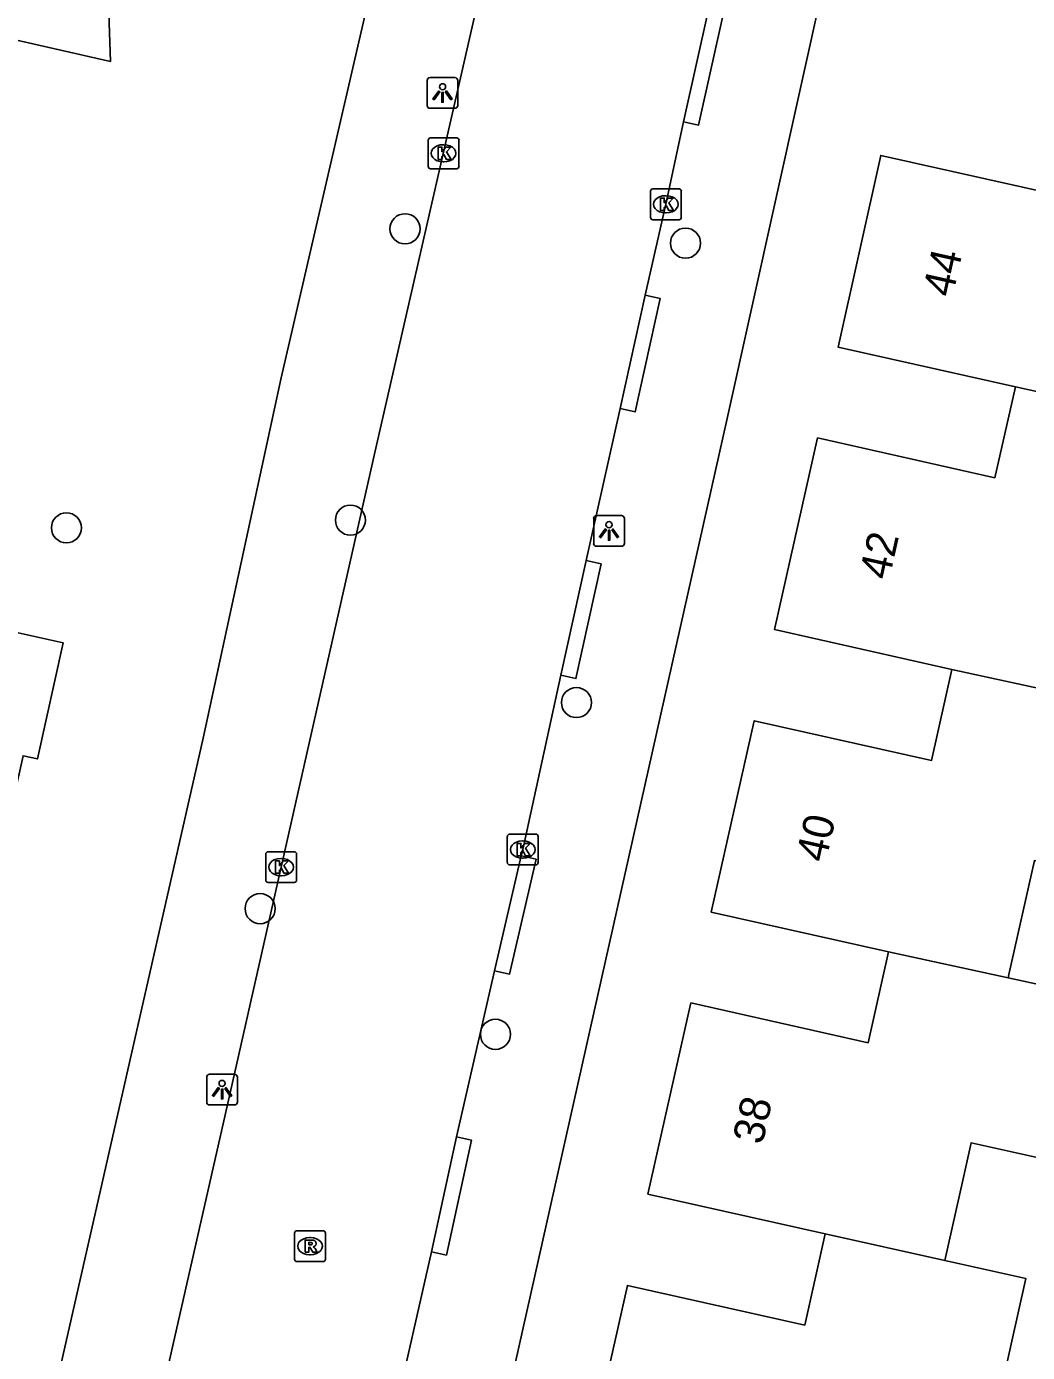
# Model space of a CAD drawing. Extents: x 161771 to 163125, y 382479 to 383177.
# Drawn here: x 162564.12 to 162596.62, y 382634.86 to 382677.91 of the extents above; entities that cross this region are included whole.
import ezdxf

# ---------------------------------------------------------------- set-up
doc = ezdxf.new("R2010")
doc.units = 0
for name, color, linetype in [('IMGEO_Boom', 7, 'Continuous'), ('IMGEO_Kolk', 7, 'Continuous'), ('IMGEO_Lichtpunt', 7, 'Continuous'), ('IMGEO_Pand', 7, 'Continuous'), ('IMGEO_Pand_nummerreeks', 7, 'Continuous'), ('IMGEO_Rijbaan_lokaal_open', 7, 'Continuous'), ('IMGEO_Rioolput', 7, 'Continuous'), ('IMGEO_Voetpad_open', 7, 'Continuous')]:
    doc.layers.add(name, color=color, linetype=linetype)

msp = doc.modelspace()

# ---------------------------------------------------------------- linework, layer by layer
at = {"layer": 'IMGEO_Boom'}
for centre in [(162576.412, 382671.338), (162585.518, 382670.872), (162574.639, 382661.88), (162565.418, 382661.63), (162581.978, 382655.957), (162571.707, 382649.266), (162579.348, 382645.186)]:
    msp.add_circle(centre, 0.489, dxfattribs=at)
at = {"layer": 'IMGEO_Kolk'}
for p, q in [((162577.163, 382673.364), (162577.163, 382674.216)), ((162577.238, 382674.29), (162578.09, 382674.29)), ((162577.651, 382674.07), (162577.676, 382674.07)), ((162578.164, 382674.216), (162578.164, 382673.364)), ((162577.674, 382673.51), (162577.649, 382673.51)), ((162578.09, 382673.29), (162577.238, 382673.29)), ((162584.457, 382672.634), (162585.309, 382672.634)), ((162584.382, 382671.708), (162584.382, 382672.56)), ((162584.87, 382672.414), (162584.895, 382672.414)), ((162585.383, 382672.56), (162585.383, 382671.708)), ((162584.893, 382671.854), (162584.868, 382671.854)), ((162585.309, 382671.634), (162584.457, 382671.634)), ((162579.733, 382650.759), (162579.733, 382651.611)), ((162579.808, 382651.685), (162580.66, 382651.685)), ((162580.734, 382651.611), (162580.734, 382650.759)), ((162571.963, 382651.115), (162572.815, 382651.115)), ((162580.221, 382651.465), (162580.246, 382651.465)), ((162571.888, 382650.189), (162571.888, 382651.041)), ((162572.376, 382650.895), (162572.401, 382650.895)), ((162572.889, 382651.041), (162572.889, 382650.189)), ((162580.66, 382650.685), (162579.808, 382650.685)), ((162580.244, 382650.905), (162580.219, 382650.905)), ((162572.399, 382650.335), (162572.374, 382650.335)), ((162572.815, 382650.115), (162571.963, 382650.115))]:
    msp.add_line(p, q, dxfattribs=at)
for points in [[(162577.163, 382673.364), (162577.163, 382674.216)], [(162577.238, 382674.29), (162578.09, 382674.29)], [(162577.484, 382673.99), (162577.607, 382673.99), (162577.607, 382673.839), (162577.737, 382673.99), (162577.901, 382673.99), (162577.755, 382673.839), (162577.908, 382673.59), (162577.756, 382673.59), (162577.671, 382673.754), (162577.607, 382673.687), (162577.607, 382673.59), (162577.484, 382673.59), (162577.484, 382673.99)], [(162578.164, 382674.216), (162578.164, 382673.364)], [(162578.09, 382673.29), (162577.238, 382673.29)], [(162584.457, 382672.634), (162585.309, 382672.634)], [(162584.382, 382671.708), (162584.382, 382672.56)], [(162584.703, 382672.334), (162584.826, 382672.334), (162584.826, 382672.183), (162584.956, 382672.334), (162585.12, 382672.334), (162584.974, 382672.183), (162585.127, 382671.934), (162584.975, 382671.934), (162584.89, 382672.098), (162584.826, 382672.031), (162584.826, 382671.934), (162584.703, 382671.934), (162584.703, 382672.334)], [(162585.383, 382672.56), (162585.383, 382671.708)], [(162585.309, 382671.634), (162584.457, 382671.634)], [(162579.733, 382650.759), (162579.733, 382651.611)], [(162579.808, 382651.685), (162580.66, 382651.685)], [(162580.734, 382651.611), (162580.734, 382650.759)], [(162571.963, 382651.115), (162572.815, 382651.115)], [(162580.054, 382651.385), (162580.177, 382651.385), (162580.177, 382651.234), (162580.307, 382651.385), (162580.471, 382651.385), (162580.325, 382651.234), (162580.478, 382650.985), (162580.326, 382650.985), (162580.241, 382651.149), (162580.177, 382651.082), (162580.177, 382650.985), (162580.054, 382650.985), (162580.054, 382651.385)], [(162571.888, 382650.189), (162571.888, 382651.041)], [(162572.209, 382650.815), (162572.332, 382650.815), (162572.332, 382650.664), (162572.462, 382650.815), (162572.626, 382650.815), (162572.48, 382650.664), (162572.633, 382650.415), (162572.481, 382650.415), (162572.396, 382650.579), (162572.332, 382650.512), (162572.332, 382650.415), (162572.209, 382650.415), (162572.209, 382650.815)], [(162572.889, 382651.041), (162572.889, 382650.189)], [(162580.66, 382650.685), (162579.808, 382650.685)], [(162572.815, 382650.115), (162571.963, 382650.115)]]:
    msp.add_lwpolyline(points, dxfattribs=at)
for centre, start, end in [((162577.24, 382674.214), 91.552, 178.448), ((162577.24, 382674.214), 91.552, 178.448), ((162578.088, 382674.214), 1.552, 88.448), ((162578.088, 382674.214), 1.552, 88.448), ((162577.24, 382673.366), 181.552, 268.448), ((162577.24, 382673.366), 181.552, 268.448), ((162578.088, 382673.366), 271.552, 358.448), ((162578.088, 382673.366), 271.552, 358.448), ((162584.459, 382672.558), 91.552, 178.448), ((162584.459, 382672.558), 91.552, 178.448), ((162585.307, 382672.558), 1.552, 88.448), ((162585.307, 382672.558), 1.552, 88.448), ((162584.459, 382671.71), 181.552, 268.448), ((162584.459, 382671.71), 181.552, 268.448), ((162585.307, 382671.71), 271.552, 358.448), ((162585.307, 382671.71), 271.552, 358.448), ((162579.81, 382651.609), 91.552, 178.448), ((162579.81, 382651.609), 91.552, 178.448), ((162580.658, 382651.609), 1.552, 88.448), ((162580.658, 382651.609), 1.552, 88.448), ((162571.965, 382651.039), 91.552, 178.448), ((162571.965, 382651.039), 91.552, 178.448), ((162572.813, 382651.039), 1.552, 88.448), ((162572.813, 382651.039), 1.552, 88.448), ((162579.81, 382650.761), 181.552, 268.448), ((162579.81, 382650.761), 181.552, 268.448), ((162580.658, 382650.761), 271.552, 358.448), ((162580.658, 382650.761), 271.552, 358.448), ((162571.965, 382650.191), 181.552, 268.448), ((162571.965, 382650.191), 181.552, 268.448), ((162572.813, 382650.191), 271.552, 358.448), ((162572.813, 382650.191), 271.552, 358.448)]:
    msp.add_arc(centre, 0.0765, start, end, dxfattribs=at)
for centre, major_axis, ratio, start_param, end_param in [((162577.65, 382673.79), (-0.387, 0.002), 0.722429, 4.712389, 7.853982), ((162577.675, 382673.79), (-0.39, 0.002), 0.717154, 1.570796, 4.712389), ((162584.869, 382672.134), (-0.387, 0.002), 0.722429, 4.712389, 7.853982), ((162584.894, 382672.134), (-0.39, 0.002), 0.717154, 1.570796, 4.712389), ((162580.22, 382651.185), (-0.387, 0.002), 0.722429, 4.712389, 7.853982), ((162580.245, 382651.185), (-0.39, 0.002), 0.717154, 1.570796, 4.712389), ((162572.375, 382650.615), (-0.387, 0.002), 0.722429, 4.712389, 7.853982), ((162572.4, 382650.615), (-0.39, 0.002), 0.717154, 1.570796, 4.712389)]:
    msp.add_ellipse(centre, major_axis=major_axis, ratio=ratio, start_param=start_param, end_param=end_param, dxfattribs=at)
at = {"layer": 'IMGEO_Lichtpunt'}
for p, q in [((162577.13, 382676.153), (162577.13, 382675.346)), ((162577.13, 382676.153), (162577.13, 382675.346)), ((162578.032, 382676.248), (162577.224, 382676.248)), ((162578.032, 382676.248), (162577.224, 382676.248)), ((162578.126, 382675.346), (162578.126, 382676.153)), ((162578.126, 382675.346), (162578.126, 382676.153)), ((162577.224, 382675.252), (162578.032, 382675.252)), ((162577.224, 382675.252), (162578.032, 382675.252)), ((162582.537, 382661.933), (162582.537, 382661.126)), ((162582.537, 382661.933), (162582.537, 382661.126)), ((162583.439, 382662.028), (162582.631, 382662.028)), ((162583.439, 382662.028), (162582.631, 382662.028)), ((162583.533, 382661.126), (162583.533, 382661.933)), ((162583.533, 382661.126), (162583.533, 382661.933)), ((162582.631, 382661.032), (162583.439, 382661.032)), ((162582.631, 382661.032), (162583.439, 382661.032)), ((162569.973, 382643.793), (162569.973, 382642.986)), ((162569.973, 382643.793), (162569.973, 382642.986)), ((162570.875, 382643.888), (162570.067, 382643.888)), ((162570.875, 382643.888), (162570.067, 382643.888)), ((162570.969, 382642.986), (162570.969, 382643.793)), ((162570.969, 382642.986), (162570.969, 382643.793)), ((162570.067, 382642.892), (162570.875, 382642.892)), ((162570.067, 382642.892), (162570.875, 382642.892))]:
    msp.add_line(p, q, dxfattribs=at)
for points in [[(162577.504, 382675.817), (162577.543, 382675.789), (162577.355, 382675.527), (162577.317, 382675.554), (162577.504, 382675.817)], [(162577.606, 382675.769), (162577.653, 382675.769), (162577.653, 382675.447), (162577.606, 382675.447), (162577.606, 382675.769)], [(162577.716, 382675.789), (162577.754, 382675.816), (162577.941, 382675.554), (162577.902, 382675.526), (162577.716, 382675.789)], [(162582.911, 382661.597), (162582.95, 382661.569), (162582.762, 382661.307), (162582.724, 382661.334), (162582.911, 382661.597)], [(162583.013, 382661.549), (162583.06, 382661.549), (162583.06, 382661.227), (162583.013, 382661.227), (162583.013, 382661.549)], [(162583.123, 382661.569), (162583.161, 382661.596), (162583.348, 382661.334), (162583.309, 382661.306), (162583.123, 382661.569)], [(162570.347, 382643.457), (162570.386, 382643.429), (162570.198, 382643.167), (162570.16, 382643.194), (162570.347, 382643.457)], [(162570.449, 382643.409), (162570.496, 382643.409), (162570.496, 382643.087), (162570.449, 382643.087), (162570.449, 382643.409)], [(162570.559, 382643.429), (162570.597, 382643.456), (162570.784, 382643.194), (162570.745, 382643.166), (162570.559, 382643.429)]]:
    msp.add_lwpolyline(points, dxfattribs=at)
for centre in [(162577.629, 382675.951), (162583.036, 382661.731), (162570.472, 382643.591)]:
    msp.add_circle(centre, 0.0994, dxfattribs=at)
for centre, start, end in [((162577.224, 382676.153), 90, 180), ((162577.224, 382676.153), 90, 180), ((162578.032, 382676.153), 0, 90), ((162578.032, 382676.153), 0, 90), ((162577.224, 382675.346), 180, 270), ((162577.224, 382675.346), 180, 270), ((162578.032, 382675.346), 270, 0), ((162578.032, 382675.346), 270, 360), ((162582.631, 382661.933), 90, 180), ((162582.631, 382661.933), 90, 180), ((162583.439, 382661.933), 0, 90), ((162583.439, 382661.933), 0, 90), ((162582.631, 382661.126), 180, 270), ((162582.631, 382661.126), 180, 270), ((162583.439, 382661.126), 270, 0), ((162583.439, 382661.126), 270, 360), ((162570.067, 382643.793), 90, 180), ((162570.067, 382643.793), 90, 180), ((162570.875, 382643.793), 0, 90), ((162570.875, 382643.793), 0, 90), ((162570.067, 382642.986), 180, 270), ((162570.067, 382642.986), 180, 270), ((162570.875, 382642.986), 270, 0), ((162570.875, 382642.986), 270, 360)]:
    msp.add_arc(centre, 0.0946, start, end, dxfattribs=at)
at = {"layer": 'IMGEO_Pand'}
for points in [[(162563.22, 382677.59), (162566.846, 382676.771), (162566.689, 382681.489), (162564.262, 382682.193), (162564.755, 382684.377), (162566.606, 382683.958), (162566.596, 382684.237), (162565.267, 382684.527), (162565.348, 382684.887)], [(162596.228, 382666.205), (162590.471, 382667.496), (162591.858, 382673.719), (162597.625, 382672.43), (162598.314, 382675.503), (162603.193, 382674.408), (162604.813, 382674.044), (162603.592, 382668.591), (162604.675, 382668.349), (162603.823, 382664.536), (162602.737, 382664.776)], [(162594.169, 382657.033), (162588.413, 382658.327), (162589.809, 382664.549), (162595.566, 382663.258), (162596.228, 382666.205)], [(162602.737, 382664.776), (162596.228, 382666.205)], [(162563.381, 382651.41), (162564.008, 382654.231), (162564.476, 382654.127), (162565.313, 382657.891), (162560.432, 382658.975), (162557.016, 382659.734), (162556.152, 382655.844), (162555.456, 382655.999), (162554.857, 382653.305)], [(162592.111, 382647.861), (162586.355, 382649.156), (162587.749, 382655.367), (162593.506, 382654.076), (162594.169, 382657.033)], [(162594.169, 382657.033), (162598.046, 382656.184), (162600.683, 382655.607)], [(162600.683, 382655.607), (162599.48, 382650.236), (162596.846, 382650.827), (162596.018, 382647.129), (162595.993, 382647.019)], [(162590.057, 382638.712), (162584.299, 382639.999), (162585.692, 382646.205), (162591.449, 382644.914), (162592.111, 382647.861)], [(162592.111, 382647.861), (162595.993, 382647.019)], [(162595.993, 382647.019), (162598.632, 382646.447), (162597.428, 382641.073), (162594.794, 382641.664), (162594.531, 382640.489), (162593.939, 382637.845)], [(162587.996, 382629.527), (162582.241, 382630.828), (162583.634, 382637.033), (162589.391, 382635.742), (162590.057, 382638.712)], [(162590.057, 382638.712), (162593.939, 382637.845)], [(162593.939, 382637.845), (162596.573, 382637.256), (162595.369, 382631.881), (162592.735, 382632.472), (162591.906, 382628.773), (162591.884, 382628.677)]]:
    msp.add_lwpolyline(points, dxfattribs=at)
at = {"layer": 'IMGEO_Rijbaan_lokaal_open'}
for points in [[(162564.014, 382613.634), (162565.797, 382621.546), (162570.58, 382642.612), (162575.435, 382664.077), (162579.233, 382680.702)], [(162585.455, 382674.812), (162586.276, 382678.505)], [(162584.207, 382669.186), (162584.883, 382672.138), (162585.455, 382674.812)], [(162583.399, 382665.506), (162584.207, 382669.186)], [(162582.288, 382660.567), (162583.399, 382665.506)], [(162581.47, 382656.843), (162582.288, 382660.567)], [(162580.184, 382650.979), (162580.233, 382651.189), (162581.47, 382656.843)], [(162579.322, 382647.25), (162580.184, 382650.979)], [(162578.084, 382641.852), (162579.322, 382647.25)], [(162577.266, 382638.127), (162578.084, 382641.852)], [(162576.052, 382632.735), (162577.266, 382638.127)]]:
    msp.add_lwpolyline(points, dxfattribs=at)
at = {"layer": 'IMGEO_Rioolput'}
for p, q in [((162572.827, 382637.881), (162572.827, 382638.733)), ((162572.902, 382638.807), (162573.754, 382638.807)), ((162573.315, 382638.587), (162573.34, 382638.587)), ((162573.828, 382638.733), (162573.828, 382637.881)), ((162573.754, 382637.807), (162572.902, 382637.807)), ((162573.338, 382638.027), (162573.313, 382638.027))]:
    msp.add_line(p, q, dxfattribs=at)
for points in [[(162572.827, 382637.881), (162572.827, 382638.733)], [(162572.902, 382638.807), (162573.754, 382638.807)], [(162573.828, 382638.733), (162573.828, 382637.881)], [(162573.416, 382638.505), (162573.164, 382638.507), (162573.164, 382638.107)], [(162573.164, 382638.107), (162573.288, 382638.107), (162573.288, 382638.269), (162573.299, 382638.269)], [(162573.342, 382638.426), (162573.288, 382638.426), (162573.288, 382638.345)], [(162573.288, 382638.345), (162573.34, 382638.345)], [(162573.346, 382638.24), (162573.417, 382638.107), (162573.557, 382638.107), (162573.492, 382638.233)], [(162573.754, 382637.807), (162572.902, 382637.807)]]:
    msp.add_lwpolyline(points, dxfattribs=at)
for centre, radius, start, end in [((162572.904, 382638.731), 0.0765, 91.552, 178.448), ((162572.904, 382638.731), 0.0765, 91.552, 178.448), ((162573.752, 382638.731), 0.0765, 1.552, 88.448), ((162573.752, 382638.731), 0.0765, 1.552, 88.448), ((162573.298, 382638.216), 0.0533, 26.0293, 88.6989), ((162573.324, 382638.534), 0.19, 274.7715, 282.9687), ((162573.348, 382638.33), 0.0964, 77.0061, 93.1865), ((162573.362, 382638.387), 0.0378, 276.6634, 79.6772), ((162573.415, 382638.395), 0.109, 350.3612, 89.416), ((162573.413, 382638.395), 0.112, 277.5842, 350.9817), ((162573.397, 382638.18), 0.108, 29.5134, 73.7905), ((162572.904, 382637.883), 0.0765, 181.552, 268.448), ((162572.904, 382637.883), 0.0765, 181.552, 268.448), ((162573.752, 382637.883), 0.0765, 271.552, 358.448), ((162573.752, 382637.883), 0.0765, 271.552, 358.448)]:
    msp.add_arc(centre, radius, start, end, dxfattribs=at)
for centre, major_axis, ratio, start_param, end_param in [((162573.314, 382638.307), (-0.387, 0.002), 0.722429, 4.712389, 7.853982), ((162573.339, 382638.307), (-0.39, 0.002), 0.717154, 1.570796, 4.712389)]:
    msp.add_ellipse(centre, major_axis=major_axis, ratio=ratio, start_param=start_param, end_param=end_param, dxfattribs=at)
at = {"layer": 'IMGEO_Voetpad_open'}
for points in [[(162594.77, 382700.793), (162586.875, 382665.184), (162572.844, 382602.662)], [(162559.118, 382607.586), (162569.852, 382654.8), (162572.386, 382666.503), (162576.082, 382682.472)], [(162586.276, 382678.505), (162586.764, 382678.397), (162585.943, 382674.704), (162585.455, 382674.812)], [(162584.207, 382669.186), (162584.695, 382669.079), (162583.887, 382665.399), (162583.399, 382665.506)], [(162582.288, 382660.567), (162582.776, 382660.46), (162581.958, 382656.736), (162581.47, 382656.843)], [(162580.184, 382650.979), (162580.665, 382650.87), (162579.809, 382647.139), (162579.322, 382647.25)], [(162578.084, 382641.852), (162578.572, 382641.745), (162577.754, 382638.02), (162577.266, 382638.127)]]:
    msp.add_lwpolyline(points, dxfattribs=at)

# ---------------------------------------------------------------- texts
at = {"layer": 'IMGEO_Pand_nummerreeks'}
for s, rotation, p in [('44', 77.4351, (162594.186, 382669.088)), ('42', 77.3493, (162592.128, 382659.908)), ('40', 77.3493, (162590.072, 382650.737)), ('38', 77.3493, (162588.015, 382641.575))]:
    msp.add_text(s, height=1, rotation=rotation, dxfattribs=at).set_placement(p)

doc.saveas('drawing.dxf')
